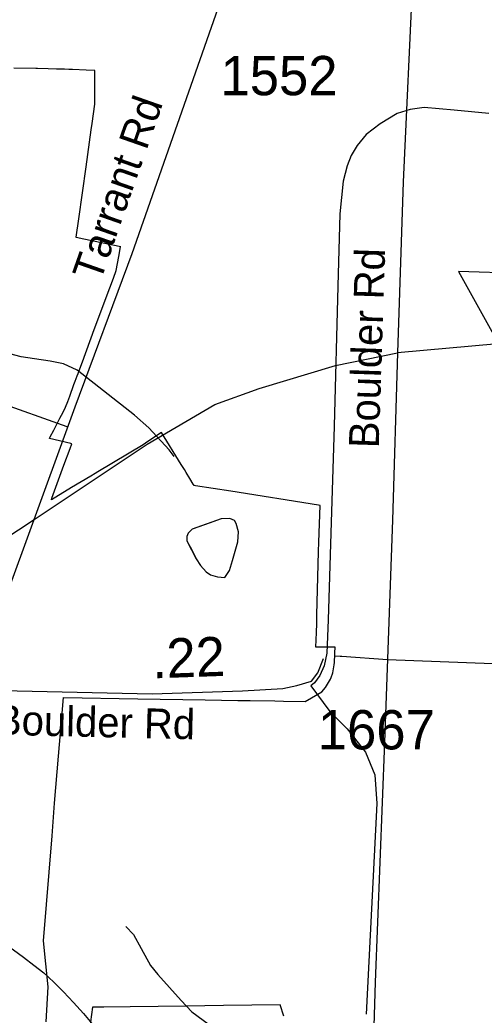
# Model space of a CAD drawing. Extents: x 1662474 to 1856135, y 779280 to 917889.
# Drawn here: x 1722345 to 1723820, y 839326 to 842490 of the extents above; entities that cross this region are included whole.
import ezdxf

# ---------------------------------------------------------------- set-up
doc = ezdxf.new("R2010")
doc.units = 0
for name, color, linetype in [('Exist Boundary Political City Limit New', 7, 'Continuous'), ('Exist Hydrographic Misc Water Feature', 7, 'Continuous'), ('Exist Road Non-System Type 51', 7, 'Continuous'), ('Exist Road Non-System Type 51 Label', 7, 'Continuous'), ('Exist Road Secondary Mileage Tenths English Label', 7, 'Continuous'), ('Exist Road Secondary Type 51 Attributed', 7, 'Continuous'), ('Exist Road Secondary Type 51 Label', 7, 'Continuous'), ('Exist Road Secondary Type 51 Number Label', 7, 'Continuous'), ('Exist Utilities Electrical Transmission Line', 7, 'Continuous'), ('Map Preparation Boundary City Limit Buffer Line', 7, 'Continuous')]:
    doc.layers.add(name, color=color, linetype=linetype)

msp = doc.modelspace()

# ---------------------------------------------------------------- linework, layer by layer
at = {"layer": 'Exist Boundary Political City Limit New'}
for points in [[(1728966.6, 840478.9), (1728616.1, 840478.9), (1728384, 841145.8), (1728222.6, 841217.2), (1728245.1, 841758), (1727663.6, 841744.7), (1727677, 842078.7), (1726903, 842073), (1726933.9, 843311.2), (1725097.4, 843391.3), (1724920, 842817), (1724781.1, 842631.6), (1724245.4, 842247.5), (1723970.1, 842133.4), (1723936, 841683.4), (1723738.1, 841690.2), (1724113.5, 841015.1), (1724086.1, 840817.3), (1723847.4, 840442.2), (1723513, 840455.9), (1723368, 840465.5), (1723362.6, 840465.9), (1723345.5, 840467)], [(1723345.5, 840467), (1723345.8, 840472.4), (1723345.9, 840476), (1723346, 840478.9), (1723346.8, 840494.8), (1723346.8, 840495.4), (1723344.6, 840495.3), (1723293.5, 840495.4), (1723285.5, 840495.4), (1723285.5, 840496.1), (1723287.5, 840542.4), (1723287.8, 840552.6), (1723288, 840560.2), (1723288.9, 840597.2), (1723294.2, 840800.1), (1723295.2, 840829.2), (1723299.2, 840946.2), (1723293.5, 840947.2), (1723014.8, 840991.4), (1722903.1, 841009.1), (1722898.4, 841009.8), (1722896.5, 841012.9), (1722895.9, 841013.9), (1722885, 841031.8), (1722872.9, 841051.4), (1722867.5, 841060.2), (1722857.5, 841076.7), (1722795.2, 841178.4), (1722751.8, 841149.4), (1722736.4, 841139.1), (1722592.9, 841053.1), (1722584.4, 841047.9), (1722569.9, 841039.2), (1722509.1, 841002.8), (1722445.2, 840964.5), (1722446.9, 840969.7), (1722485.1, 841073.8), (1722504.9, 841127), (1722510.5, 841142.2), (1722506.8, 841143.2), (1722439.1, 841159.2), (1722439.1, 841159.9), (1722441.5, 841164.4), (1722452.6, 841185.9), (1722461.2, 841202.7), (1722472.2, 841223.9), (1722482, 841242.9), (1722490, 841258.4), (1722496.9, 841277.1), (1722503.2, 841294.1), (1722516.9, 841330.9), (1722520.9, 841341.7), (1722526.9, 841358), (1722529.9, 841365.9), (1722538.2, 841388.6), (1722543.6, 841403.1), (1722581.5, 841505.2), (1722605.5, 841570), (1722619.4, 841607.4), (1722642.2, 841669.1), (1722651.1, 841693.1), (1722659.4, 841737.4), (1722665.1, 841768.3), (1722665.2, 841768.9), (1722548.2, 841793.1), (1722523.9, 841798.2), (1722523.9, 841798.8), (1722532.2, 841858), (1722555.5, 842022.7), (1722572, 842140.5), (1722574.9, 842160.4), (1722583.6, 842222.3), (1722583.6, 842223), (1722583.5, 842272), (1722583.5, 842272.6), (1722583.5, 842273.3), (1722583.5, 842306.5), (1722583.5, 842307.2), (1722583.5, 842307.8), (1722583.4, 842328.1), (1722583.4, 842328.7), (1722555.2, 842330.1), (1722512.4, 842332.3), (1722511.1, 842332.4), (1722500.2, 842332.6), (1722487.1, 842332.9), (1722469.4, 842333.4), (1722461.6, 842333.6), (1722434.4, 842334.2), (1722401.2, 842335), (1722396.2, 842335.1), (1722325.6, 842336.9)], [(1723345.5, 840467), (1723345.8, 840472.4), (1723345.9, 840476), (1723346, 840478.9), (1723346.8, 840494.8), (1723346.8, 840495.4), (1723344.6, 840495.3), (1723293.5, 840495.4), (1723285.5, 840495.4), (1723285.5, 840496.1), (1723287.5, 840542.4), (1723287.8, 840552.6), (1723288, 840560.2), (1723288.9, 840597.2), (1723294.2, 840800.1), (1723295.2, 840829.2), (1723299.2, 840946.2), (1723293.5, 840947.2), (1723014.8, 840991.4), (1722903.1, 841009.1), (1722898.4, 841009.8), (1722896.5, 841012.9), (1722895.9, 841013.9), (1722885, 841031.8), (1722872.9, 841051.4), (1722867.5, 841060.2), (1722857.5, 841076.7), (1722795.2, 841178.4), (1722751.8, 841149.4), (1722736.4, 841139.1), (1722592.9, 841053.1), (1722584.4, 841047.9), (1722569.9, 841039.2), (1722509.1, 841002.8), (1722445.2, 840964.5), (1722446.9, 840969.7), (1722485.1, 841073.8), (1722504.9, 841127), (1722510.5, 841142.2), (1722506.8, 841143.2), (1722439.1, 841159.2), (1722439.1, 841159.9), (1722441.5, 841164.4), (1722452.6, 841185.9), (1722461.2, 841202.7), (1722472.2, 841223.9), (1722482, 841242.9), (1722490, 841258.4), (1722496.9, 841277.1), (1722503.2, 841294.1), (1722516.9, 841330.9), (1722520.9, 841341.7), (1722526.9, 841358), (1722529.9, 841365.9), (1722538.2, 841388.6), (1722543.6, 841403.1), (1722581.5, 841505.2), (1722605.5, 841570), (1722619.4, 841607.4), (1722642.2, 841669.1), (1722651.1, 841693.1), (1722659.4, 841737.4), (1722665.1, 841768.3), (1722665.2, 841768.9), (1722548.2, 841793.1), (1722523.9, 841798.2), (1722523.9, 841798.8), (1722532.2, 841858), (1722555.5, 842022.7), (1722572, 842140.5), (1722574.9, 842160.4), (1722583.6, 842222.3), (1722583.6, 842223), (1722583.5, 842272), (1722583.5, 842272.6), (1722583.5, 842273.3), (1722583.5, 842306.5), (1722583.5, 842307.2), (1722583.5, 842307.8), (1722583.4, 842328.1), (1722583.4, 842328.7), (1722555.2, 842330.1), (1722512.4, 842332.3), (1722511.1, 842332.4), (1722500.2, 842332.6), (1722487.1, 842332.9), (1722469.4, 842333.4), (1722461.6, 842333.6), (1722434.4, 842334.2), (1722401.2, 842335), (1722396.2, 842335.1), (1722325.6, 842336.9)], [(1722428.6, 839303.9), (1722434.6, 839415.2), (1722420.1, 839561.5), (1722447.8, 839895.9), (1722455.5, 840000), (1722483.5, 840335.4), (1722720.1, 840331.6), (1722933.2, 840328.2), (1723037.5, 840326.6), (1723076.1, 840326), (1723155.1, 840324.8), (1723182.5, 840324.3), (1723251.8, 840323.2), (1723304.5, 840354), (1723315.9, 840367.6), (1723331.6, 840393.7), (1723333.5, 840399), (1723338.8, 840413.8), (1723343.9, 840440), (1723344.4, 840447.2), (1723345, 840457.9), (1723345.4, 840463.2), (1723345.5, 840467)], [(1723183.5, 839322), (1723172.4, 839358.2), (1722991.5, 839355.9), (1722872.9, 839354.4), (1722695, 839352.1), (1722611.9, 839351), (1722576, 839350.7), (1722566.4, 839281.1)]]:
    msp.add_lwpolyline(points, dxfattribs=at)
at = {"layer": 'Exist Hydrographic Misc Water Feature'}
for points in [[(1722834.9, 841102.2), (1722818.9, 841123), (1722755.1, 841193.3), (1722709.2, 841233.6), (1722527.5, 841376), (1722483.6, 841396.6), (1722441.4, 841404.8), (1722391.6, 841412.4), (1722349.5, 841419), (1722313.6, 841428.8), (1722281.5, 841445), (1722247.6, 841465.4), (1722201.9, 841489.3), (1722095.7, 841542.3), (1721906, 841622.5), (1721842, 841645.1), (1721786, 841659.4), (1721732.1, 841663.8), (1721686, 841663.9), (1721641.9, 841664), (1721591.9, 841660.1), (1721549.8, 841658.5), (1721509, 841663.4)], [(1722876.5, 840831.3), (1722891.1, 840804.8), (1722904.8, 840776.6), (1722918.6, 840755.8), (1722936.4, 840735.7), (1722950.5, 840725.6), (1722972.5, 840719.4), (1722996.3, 840717.3), (1723010.6, 840739.2), (1723020.9, 840771), (1723029.3, 840801.2), (1723037.7, 840830.6), (1723039.9, 840862.5), (1723032.4, 840888.9), (1723026.4, 840898.9), (1723012.3, 840904.9), (1722984.4, 840903.9), (1722946.2, 840889.9), (1722914, 840878.2), (1722891.9, 840870.4), (1722879.6, 840858.4), (1722875.5, 840847), (1722875.5, 840834.7), (1722876.5, 840831.3)], [(1722876.5, 840831.3), (1722904.8, 840776.6), (1722918.6, 840755.8), (1722936.4, 840735.7), (1722950.5, 840725.6), (1722972.5, 840719.4), (1722996.3, 840717.3), (1723010.6, 840739.2), (1723020.9, 840771), (1723037.7, 840830.6), (1723039.9, 840862.5), (1723032.4, 840888.9), (1723026.4, 840898.9), (1723012.3, 840904.9), (1722984.4, 840903.9), (1722891.9, 840870.4), (1722879.6, 840858.4), (1722875.5, 840847), (1722875.5, 840834.7), (1722876.5, 840831.3)], [(1722682.1, 839607.7), (1722705.9, 839581.8), (1722729.9, 839537.8), (1722759.6, 839483.8), (1722783.4, 839455.4), (1722857.2, 839372.7), (1722891.1, 839336.7), (1722962.8, 839282.8)]]:
    msp.add_lwpolyline(points, dxfattribs=at)
at = {"layer": 'Exist Road Non-System Type 51'}
for points in [[(1723834.9, 842192.1), (1723725.2, 842203.1), (1723629.1, 842211.5), (1723585.4, 842204.7), (1723543.1, 842192.6), (1723489.6, 842159.8), (1723445.1, 842125.7), (1723416.4, 842090.2), (1723397.9, 842058.8), (1723384.4, 842025.7), (1723371.6, 841977.6), (1723361.5, 841873.9), (1723354.9, 841643.8), (1723343.6, 841197.9), (1723332.9, 840858.5), (1723324.4, 840582.7), (1723320.2, 840477.1), (1723311.6, 840436.4), (1723298.1, 840405.2), (1723281.4, 840382.7), (1723268.9, 840372.4)], [(1721194.4, 841322), (1721266.8, 841366.4), (1721354.9, 841426.8), (1721450.6, 841479.8), (1721514.2, 841499.5), (1721576.6, 841511.5), (1721640.5, 841515.9), (1721710.1, 841512.5), (1721785.6, 841499.5), (1721878, 841460.1), (1722042.1, 841357.9), (1722494.2, 841197.2)], [(1723268.9, 840372.4), (1723330.2, 840291.6), (1723385.1, 840235.7), (1723442.6, 840161.7), (1723472.2, 840090), (1723478.8, 839998.5), (1723444.9, 839328.6)], [(1721959.4, 839735.1), (1722009.9, 839715.2), (1722130.6, 839649.1), (1722178.2, 839625.9), (1722205.4, 839611.4), (1722233.6, 839595.2), (1722263.2, 839576.7), (1722293.5, 839555.7), (1722324.6, 839533.1), (1722356.6, 839509.5), (1722389.6, 839484.4), (1722420.6, 839459.8), (1722452.8, 839431), (1722484.1, 839399.6), (1722515.2, 839366.1), (1722546.8, 839331.2), (1722579.1, 839293.2)]]:
    msp.add_lwpolyline(points, dxfattribs=at)
at = {"layer": 'Exist Road Secondary Type 51 Attributed'}
for points in [[(1722192.8, 840360.3), (1722495.2, 841190.2), (1722520.8, 841260.3), (1722701.2, 841747.1), (1722989.8, 842570.5), (1723227.7, 843164.5), (1723355.3, 843539.6)], [(1722192.8, 840360.3), (1722765.4, 840347), (1723052.3, 840357.1), (1723180.6, 840363.8), (1723224.4, 840374), (1723271.7, 840387.5), (1723291.9, 840414.4), (1723309.8, 840459.8)]]:
    msp.add_lwpolyline(points, dxfattribs=at)
at = {"layer": 'Exist Utilities Electrical Transmission Line'}
for points in [[(1723661.2, 844445.6), (1723645.6, 844101.5), (1723618.5, 843445.6), (1723593.8, 842639.5), (1723562.7, 841975.4), (1723544.8, 841431.3)], [(1731780.4, 841791.4), (1730871.2, 841760.9), (1729876.1, 841739.3), (1728874.7, 841705.7), (1727905.5, 841681.8), (1727112.4, 841654.1), (1726381.6, 841633.8), (1725714.6, 841608.8), (1725015.7, 841576), (1724388.6, 841516.5), (1723863.4, 841460), (1723544.8, 841431.3)], [(1719749, 839171.9), (1720424.4, 839616.9), (1720896.2, 839920.3), (1721238.9, 840140.8), (1721847.8, 840544.6), (1722390.1, 840901.1), (1722749, 841141.5), (1722964.4, 841267.2), (1723105.1, 841317.8), (1723348.1, 841391.3), (1723544.8, 841431.3)], [(1723544.8, 841431.3), (1723529, 840899.1), (1723503.4, 840193.1), (1723473.3, 839431), (1723445.1, 838486.9)]]:
    msp.add_lwpolyline(points, dxfattribs=at)
at = {"layer": 'Map Preparation Boundary City Limit Buffer Line'}
for points in [[(1728966.6, 840478.9), (1728616.1, 840478.9), (1728384, 841145.8), (1728222.6, 841217.2), (1728245.1, 841758), (1727663.6, 841744.7), (1727677, 842078.7), (1726903, 842073), (1726933.9, 843311.2), (1725097.4, 843391.3), (1724920, 842817), (1724781.1, 842631.6), (1724245.4, 842247.5), (1723970.1, 842133.4), (1723936, 841683.4), (1723738.1, 841690.2), (1724113.5, 841015.1), (1724086.1, 840817.3), (1723847.4, 840442.2), (1723513, 840455.9), (1723368, 840465.5), (1723362.6, 840465.9), (1723345.5, 840467)], [(1723345.5, 840467), (1723345.8, 840472.4), (1723345.9, 840476), (1723346, 840478.9), (1723346.8, 840494.8), (1723346.8, 840495.4), (1723344.6, 840495.3), (1723293.5, 840495.4), (1723285.5, 840495.4), (1723285.5, 840496.1), (1723287.5, 840542.4), (1723287.8, 840552.6), (1723288, 840560.2), (1723288.9, 840597.2), (1723294.2, 840800.1), (1723295.2, 840829.2), (1723299.2, 840946.2), (1723293.5, 840947.2), (1723014.8, 840991.4), (1722903.1, 841009.1), (1722898.4, 841009.8), (1722896.5, 841012.9), (1722895.9, 841013.9), (1722885, 841031.8), (1722872.9, 841051.4), (1722867.5, 841060.2), (1722857.5, 841076.7), (1722795.2, 841178.4), (1722751.8, 841149.4), (1722736.4, 841139.1), (1722592.9, 841053.1), (1722584.4, 841047.9), (1722569.9, 841039.2), (1722509.1, 841002.8), (1722445.2, 840964.5), (1722446.9, 840969.7), (1722485.1, 841073.8), (1722504.9, 841127), (1722510.5, 841142.2), (1722506.8, 841143.2), (1722439.1, 841159.2), (1722439.1, 841159.9), (1722441.5, 841164.4), (1722452.6, 841185.9), (1722461.2, 841202.7), (1722472.2, 841223.9), (1722482, 841242.9), (1722490, 841258.4), (1722496.9, 841277.1), (1722503.2, 841294.1), (1722516.9, 841330.9), (1722520.9, 841341.7), (1722526.9, 841358), (1722529.9, 841365.9), (1722538.2, 841388.6), (1722543.6, 841403.1), (1722581.5, 841505.2), (1722605.5, 841570), (1722619.4, 841607.4), (1722642.2, 841669.1), (1722651.1, 841693.1), (1722659.4, 841737.4), (1722665.1, 841768.3), (1722665.2, 841768.9), (1722548.2, 841793.1), (1722523.9, 841798.2), (1722523.9, 841798.8), (1722532.2, 841858), (1722555.5, 842022.7), (1722572, 842140.5), (1722574.9, 842160.4), (1722583.6, 842222.3), (1722583.6, 842223), (1722583.5, 842272), (1722583.5, 842272.6), (1722583.5, 842273.3), (1722583.5, 842306.5), (1722583.5, 842307.2), (1722583.5, 842307.8), (1722583.4, 842328.1), (1722583.4, 842328.7), (1722555.2, 842330.1), (1722512.4, 842332.3), (1722511.1, 842332.4), (1722500.2, 842332.6), (1722487.1, 842332.9), (1722469.4, 842333.4), (1722461.6, 842333.6), (1722434.4, 842334.2), (1722401.2, 842335), (1722396.2, 842335.1), (1722325.6, 842336.9)], [(1723345.5, 840467), (1723345.8, 840472.4), (1723345.9, 840476), (1723346, 840478.9), (1723346.8, 840494.8), (1723346.8, 840495.4), (1723344.6, 840495.3), (1723293.5, 840495.4), (1723285.5, 840495.4), (1723285.5, 840496.1), (1723287.5, 840542.4), (1723287.8, 840552.6), (1723288, 840560.2), (1723288.9, 840597.2), (1723294.2, 840800.1), (1723295.2, 840829.2), (1723299.2, 840946.2), (1723293.5, 840947.2), (1723014.8, 840991.4), (1722903.1, 841009.1), (1722898.4, 841009.8), (1722896.5, 841012.9), (1722895.9, 841013.9), (1722885, 841031.8), (1722872.9, 841051.4), (1722867.5, 841060.2), (1722857.5, 841076.7), (1722795.2, 841178.4), (1722751.8, 841149.4), (1722736.4, 841139.1), (1722592.9, 841053.1), (1722584.4, 841047.9), (1722569.9, 841039.2), (1722509.1, 841002.8), (1722445.2, 840964.5), (1722446.9, 840969.7), (1722485.1, 841073.8), (1722504.9, 841127), (1722510.5, 841142.2), (1722506.8, 841143.2), (1722439.1, 841159.2), (1722439.1, 841159.9), (1722441.5, 841164.4), (1722452.6, 841185.9), (1722461.2, 841202.7), (1722472.2, 841223.9), (1722482, 841242.9), (1722490, 841258.4), (1722496.9, 841277.1), (1722503.2, 841294.1), (1722516.9, 841330.9), (1722520.9, 841341.7), (1722526.9, 841358), (1722529.9, 841365.9), (1722538.2, 841388.6), (1722543.6, 841403.1), (1722581.5, 841505.2), (1722605.5, 841570), (1722619.4, 841607.4), (1722642.2, 841669.1), (1722651.1, 841693.1), (1722659.4, 841737.4), (1722665.1, 841768.3), (1722665.2, 841768.9), (1722548.2, 841793.1), (1722523.9, 841798.2), (1722523.9, 841798.8), (1722532.2, 841858), (1722555.5, 842022.7), (1722572, 842140.5), (1722574.9, 842160.4), (1722583.6, 842222.3), (1722583.6, 842223), (1722583.5, 842272), (1722583.5, 842272.6), (1722583.5, 842273.3), (1722583.5, 842306.5), (1722583.5, 842307.2), (1722583.5, 842307.8), (1722583.4, 842328.1), (1722583.4, 842328.7), (1722555.2, 842330.1), (1722512.4, 842332.3), (1722511.1, 842332.4), (1722500.2, 842332.6), (1722487.1, 842332.9), (1722469.4, 842333.4), (1722461.6, 842333.6), (1722434.4, 842334.2), (1722401.2, 842335), (1722396.2, 842335.1), (1722325.6, 842336.9)], [(1722428.6, 839303.9), (1722434.6, 839415.2), (1722420.1, 839561.5), (1722447.8, 839895.9), (1722455.5, 840000), (1722483.5, 840335.4), (1722720.1, 840331.6), (1722933.2, 840328.2), (1723037.5, 840326.6), (1723076.1, 840326), (1723155.1, 840324.8), (1723182.5, 840324.3), (1723251.8, 840323.2), (1723304.5, 840354), (1723315.9, 840367.6), (1723331.6, 840393.7), (1723333.5, 840399), (1723338.8, 840413.8), (1723343.9, 840440), (1723344.4, 840447.2), (1723345, 840457.9), (1723345.4, 840463.2), (1723345.5, 840467)], [(1723183.5, 839322), (1723172.4, 839358.2), (1722991.5, 839355.9), (1722872.9, 839354.4), (1722695, 839352.1), (1722611.9, 839351), (1722576, 839350.7), (1722566.4, 839281.1)]]:
    msp.add_lwpolyline(points, dxfattribs=at)

# ---------------------------------------------------------------- texts
at = {"layer": 'Exist Road Non-System Type 51 Label'}
for s, rotation, p in [('Plantation Farms Rd', 29.1249, (1721838.3, 842389.3)), ('Boulder Rd', 88.1502, (1723485, 841127.4))]:
    msp.add_text(s, height=95, rotation=rotation, dxfattribs=at).set_placement(p)
at = {"layer": 'Exist Road Secondary Mileage Tenths English Label'}
msp.add_text('.22', height=125, rotation=2.0203, dxfattribs=at).set_placement((1722766.6, 840396.3))
at = {"layer": 'Exist Road Secondary Type 51 Label'}
for s, rotation, p in [('Tarrant Rd', 70.6863, (1722599.8, 841653)), ('Boulder Rd', 358.6691, (1722265.2, 840217.5))]:
    msp.add_text(s, height=95, rotation=rotation, dxfattribs=at).set_placement(p)
at = {"layer": 'Exist Road Secondary Type 51 Number Label'}
for s, p in [('1552', (1722982.3, 842250.4)), ('1667', (1723291.4, 840170.5))]:
    msp.add_text(s, height=125, dxfattribs=at).set_placement(p)

doc.saveas('drawing.dxf')
